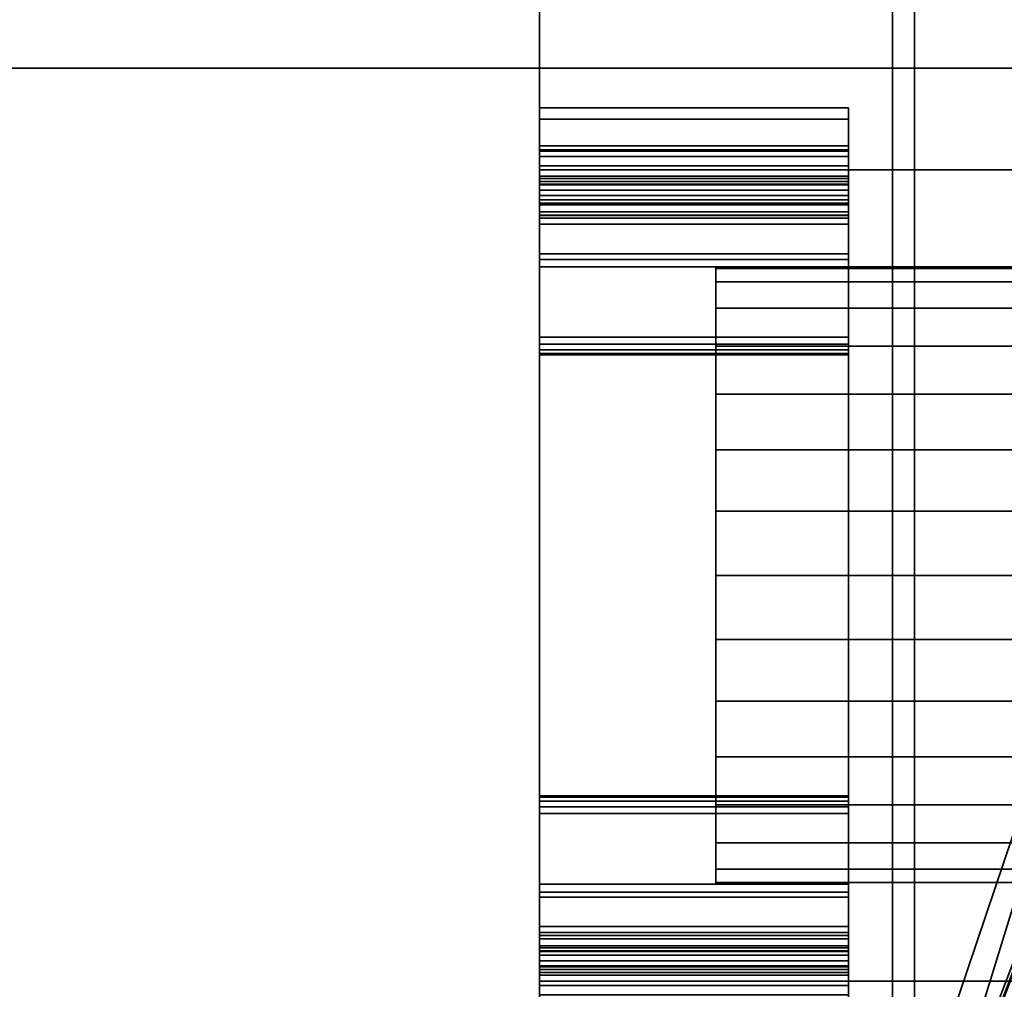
# Model space of a CAD drawing. Header units: millimetres. Extents: x -490 to 6690, y -115 to 132.
# Tile 759 of 1031: x 4953 to 4964, y -20 to -9. Entities that reach past the tile are written whole.
import ezdxf

# ---------------------------------------------------------------- set-up
doc = ezdxf.new("R2010")
doc.units = ezdxf.units.MM
doc.layers.add('152', color=7, linetype='Continuous', true_color=0xffffff)

# ---------------------------------------------------------------- blocks, each defined once
blk = doc.blocks.new('UG_SURFACE_241')
at = {"layer": '152', "color": 252, "linetype": 'Continuous', "lineweight": 35}
for points in [[(4041, -26, 2017), (4959, -26, 2017), (4959, 0, 2017), (4041, 0, 2017)], [(4959, 0, 2), (4959, -10.45, 16.865), (4959, -10.45, 3.93)], [(4959, 0, 2), (4959, -11.15, 20.3), (4959, -10.924, 19.13), (4959, -10.881, 19.019)], [(4959, -10.881, 19.019), (4959, -10.45, 16.865), (4959, 0, 2)], [(4959, -10.45, 3.93), (4959, -10.576, 3.231), (4959, -2), (4959, 0, 2)], [(4959, 0, 2), (4959, 0, 2017), (4959, -11.15, 29.1), (4959, -11.15, 20.3)], [(4959, 0, 2017), (4959, -26, 2017), (4959, -26), (4959, -20.35, 29.1)], [(4959, -20.35, 29.1), (4959, -11.15, 29.1), (4959, 0, 2017)], [(4041, -26), (4041, -2), (4959, -2), (4959, -26)], [(4959, -26), (4959, -2), (4959, -12.168, 1.95), (4959, -19.342, 1.967)], [(4959, -2), (4959, -10.939, 2.62), (4959, -11.493, 2.174)], [(4959, -10.576, 3.231), (4959, -10.939, 2.62), (4959, -2)], [(4959, -11.493, 2.174), (4959, -12.168, 1.95), (4959, -2)], [(4959, -10.45, 16.865), (4962.5, -10.45, 16.865), (4962.5, -10.45, 3.93), (4959, -10.45, 3.93)], [(4959, -10.881, 19.019), (4962.5, -10.881, 19.019), (4962.5, -10.45, 16.865), (4959, -10.45, 16.865)], [(4962.5, -10.576, 3.231), (4959, -10.576, 3.231), (4959, -10.45, 3.93), (4962.5, -10.45, 3.93)], [(4962.5, -10.45, 16.865), (4962.5, -11.25, 16.8), (4962.5, -11.25, 6.75)], [(4962.5, -11.224, 19.3), (4962.5, -11.25, 16.8), (4962.5, -10.45, 16.865), (4962.5, -10.881, 19.019)], [(4962.5, -11.25, 6.75), (4962.5, -11.25, 5.5), (4962.5, -10.45, 16.865)], [(4962.5, -10.45, 3.93), (4962.5, -10.45, 16.865), (4962.5, -11.25, 5.5), (4962.5, -11.25, 3.757)], [(4962.5, -11.25, 3.757), (4962.5, -11.313, 3.408), (4962.5, -10.576, 3.231), (4962.5, -10.45, 3.93)], [(4962.5, -10.939, 2.62), (4959, -10.939, 2.62), (4959, -10.576, 3.231), (4962.5, -10.576, 3.231)], [(4962.5, -11.313, 3.408), (4962.5, -11.493, 3.103), (4962.5, -10.939, 2.62), (4962.5, -10.576, 3.231)], [(4962.5, -10.881, 19.019), (4959, -10.881, 19.019), (4959, -10.924, 19.13), (4962.5, -10.924, 19.13)], [(4959, -11.15, 20.3), (4959, -11.002, 19.221), (4959, -10.924, 19.13)], [(4962.5, -10.924, 19.13), (4959, -10.924, 19.13), (4959, -11.002, 19.221), (4962.5, -11.002, 19.221)], [(4962.5, -11.224, 19.3), (4962.5, -10.881, 19.019), (4962.5, -10.924, 19.13)], [(4962.5, -10.924, 19.13), (4962.5, -11.002, 19.221), (4962.5, -11.106, 19.28), (4962.5, -11.224, 19.3)], [(4962.5, -11.493, 2.174), (4959, -11.493, 2.174), (4959, -10.939, 2.62), (4962.5, -10.939, 2.62)], [(4959, -11.15, 20.3), (4959, -11.106, 19.28), (4959, -11.002, 19.221)], [(4962.5, -11.002, 19.221), (4959, -11.002, 19.221), (4959, -11.106, 19.28), (4962.5, -11.106, 19.28)], [(4962.5, -11.493, 3.103), (4962.5, -11.768, 2.88), (4962.5, -11.493, 2.174), (4962.5, -10.939, 2.62)], [(4959, -11.224, 19.3), (4959, -11.106, 19.28), (4959, -11.15, 20.3)], [(4962.5, -11.106, 19.28), (4959, -11.106, 19.28), (4959, -11.224, 19.3), (4962.5, -11.224, 19.3)], [(4959, -20.35, 29.1), (4966, -20.35, 29.1), (4966, -11.15, 29.1), (4959, -11.15, 29.1)], [(4959, -11.15, 29.1), (4966, -11.15, 29.1), (4966, -11.15, 20.3), (4959, -11.15, 20.3)], [(4959, -11.15, 20.3), (4966, -11.15, 20.3), (4966, -20.35, 20.3), (4959, -20.35, 20.3)], [(4959, -11.15, 20.3), (4959, -11.323, 19.3), (4959, -11.224, 19.3)], [(4959, -11.15, 20.3), (4959, -11.444, 19.278), (4959, -11.323, 19.3)], [(4959, -11.15, 20.3), (4959, -20.35, 20.3), (4959, -11.55, 19.216), (4959, -11.444, 19.278)], [(4959, -11.323, 19.3), (4962.5, -11.323, 19.3), (4962.5, -11.224, 19.3), (4959, -11.224, 19.3)], [(4959, -19.831, 19.004), (4959, -19.25, 8.3), (4959, -12.25, 8.3), (4959, -11.25, 16.8)], [(4959, -11.25, 16.8), (4959, -11.666, 18.881), (4959, -19.831, 19.004)], [(4959, -11.25, 6.75), (4959, -11.25, 16.8), (4959, -12.25, 8.3)], [(4959, -11.284, 6.578), (4959, -11.25, 6.75), (4959, -12.25, 8.3), (4959, -12.25, 6.8)], [(4959, -11.25, 16.8), (4962.5, -11.25, 16.8), (4962.5, -11.666, 18.881), (4959, -11.666, 18.881)], [(4959, -11.25, 6.75), (4962.5, -11.25, 6.75), (4962.5, -11.25, 16.8), (4959, -11.25, 16.8)], [(4962.5, -11.25, 6.75), (4959, -11.25, 6.75), (4959, -11.284, 6.578), (4962.5, -11.284, 6.578)], [(4959, -11.25, 3.757), (4959, -20.25, 3.757), (4959, -19.396, 2.767), (4959, -12.104, 2.767)], [(4959, -11.25, 3.757), (4959, -11.25, 5.5), (4959, -20.25, 5.5), (4959, -20.25, 3.757)], [(4959, -11.313, 3.408), (4959, -11.25, 3.757), (4959, -12.104, 2.767)], [(4962.5, -20.25, 5.5), (4959, -20.25, 5.5), (4959, -11.25, 5.5), (4962.5, -11.25, 5.5)], [(4959, -11.25, 3.757), (4962.5, -11.25, 3.757), (4962.5, -11.25, 5.5), (4959, -11.25, 5.5)], [(4962.5, -11.25, 3.757), (4959, -11.25, 3.757), (4959, -11.313, 3.408), (4962.5, -11.313, 3.408)], [(4962.5, -11.666, 18.881), (4962.5, -11.224, 19.3), (4962.5, -11.323, 19.3)], [(4962.5, -11.666, 18.881), (4962.5, -11.25, 16.8), (4962.5, -11.224, 19.3)], [(4962.5, -11.25, 5.5), (4962.5, -11.528, 6.334), (4962.5, -11.7, 6.3)], [(4962.5, -11.7, 6.3), (4962.5, -13.05, 6.3), (4962.5, -11.25, 5.5)], [(4962.5, -11.25, 5.5), (4962.5, -11.382, 6.432), (4962.5, -11.528, 6.334)], [(4962.5, -13.05, 6.3), (4962.5, -13.127, 6.315), (4962.5, -20.25, 5.5), (4962.5, -11.25, 5.5)], [(4962.5, -11.25, 6.75), (4962.5, -11.284, 6.578), (4962.5, -11.25, 5.5)], [(4962.5, -11.284, 6.578), (4962.5, -11.382, 6.432), (4962.5, -11.25, 5.5)], [(4959, -11.528, 6.334), (4959, -11.382, 6.432), (4959, -11.284, 6.578), (4959, -12.25, 6.8)], [(4962.5, -11.284, 6.578), (4959, -11.284, 6.578), (4959, -11.382, 6.432), (4962.5, -11.382, 6.432)], [(4959, -12.104, 2.767), (4959, -11.768, 2.88), (4959, -11.493, 3.103), (4959, -11.313, 3.408)], [(4962.5, -11.313, 3.408), (4959, -11.313, 3.408), (4959, -11.493, 3.103), (4962.5, -11.493, 3.103)], [(4962.5, -11.323, 19.3), (4959, -11.323, 19.3), (4959, -11.444, 19.278), (4962.5, -11.444, 19.278)], [(4962.5, -11.666, 18.881), (4962.5, -11.323, 19.3), (4962.5, -11.444, 19.278), (4962.5, -11.55, 19.216)], [(4962.5, -11.382, 6.432), (4959, -11.382, 6.432), (4959, -11.528, 6.334), (4962.5, -11.528, 6.334)], [(4962.5, -11.444, 19.278), (4959, -11.444, 19.278), (4959, -11.55, 19.216), (4962.5, -11.55, 19.216)], [(4962.5, -12.168, 1.95), (4959, -12.168, 1.95), (4959, -11.493, 2.174), (4962.5, -11.493, 2.174)], [(4962.5, -11.493, 3.103), (4959, -11.493, 3.103), (4959, -11.768, 2.88), (4962.5, -11.768, 2.88)], [(4959, -12.25, 6.8), (4959, -11.7, 6.3), (4959, -11.528, 6.334)], [(4962.5, -11.528, 6.334), (4959, -11.528, 6.334), (4959, -11.7, 6.3), (4962.5, -11.7, 6.3)], [(4959, -11.629, 19.121), (4959, -11.55, 19.216), (4959, -20.35, 20.3)], [(4962.5, -11.55, 19.216), (4959, -11.55, 19.216), (4959, -11.629, 19.121), (4962.5, -11.629, 19.121)], [(4962.5, -11.768, 2.88), (4962.5, -12.104, 2.767), (4962.5, -12.168, 1.95), (4962.5, -11.493, 2.174)], [(4962.5, -11.55, 19.216), (4962.5, -11.629, 19.121), (4962.5, -11.669, 19.004), (4962.5, -11.666, 18.881)], [(4959, -20.35, 20.3), (4959, -11.669, 19.004), (4959, -11.629, 19.121)], [(4962.5, -11.629, 19.121), (4959, -11.629, 19.121), (4959, -11.669, 19.004), (4962.5, -11.669, 19.004)], [(4959, -11.666, 18.881), (4959, -11.669, 19.004), (4959, -19.831, 19.004)], [(4962.5, -11.669, 19.004), (4959, -11.669, 19.004), (4959, -11.666, 18.881), (4962.5, -11.666, 18.881)], [(4959, -11.669, 19.004), (4959, -19.871, 19.121), (4959, -19.831, 19.004)], [(4959, -11.669, 19.004), (4959, -20.35, 20.3), (4959, -20.056, 19.278), (4959, -19.95, 19.216)], [(4959, -19.95, 19.216), (4959, -19.871, 19.121), (4959, -11.669, 19.004)], [(4959, -13.05, 6.3), (4959, -11.7, 6.3), (4959, -12.25, 6.8), (4959, -13.05, 6.8)], [(4959, -13.05, 6.3), (4962.5, -13.05, 6.3), (4962.5, -11.7, 6.3), (4959, -11.7, 6.3)], [(4962.5, -11.768, 2.88), (4959, -11.768, 2.88), (4959, -12.104, 2.767), (4962.5, -12.104, 2.767)], [(4962.5, -12.104, 2.767), (4959, -12.104, 2.767), (4959, -19.396, 2.767), (4962.5, -19.396, 2.767)], [(4962.5, -19.342, 1.967), (4962.5, -12.168, 1.95), (4962.5, -12.104, 2.767), (4962.5, -19.396, 2.767)], [(4962.5, -19.342, 1.967), (4959, -19.342, 1.967), (4959, -12.168, 1.95), (4962.5, -12.168, 1.95)], [(4959, -19.25, 8.3), (4962.5, -19.25, 8.3), (4962.5, -12.25, 8.3), (4959, -12.25, 8.3)], [(4959, -12.25, 8.3), (4962.5, -12.25, 8.3), (4962.5, -12.25, 6.8), (4959, -12.25, 6.8)], [(4959, -12.25, 6.8), (4962.5, -12.25, 6.8), (4962.5, -13.05, 6.8), (4959, -13.05, 6.8)], [(4961, -12.421, 23.618), (4961, -12.25, 24.7), (4961, -12.269, 25.066), (4961, -15.75, 24.7)], [(4968, -12.25, 24.7), (4968, -12.269, 25.066), (4961, -12.269, 25.066), (4961, -12.25, 24.7)], [(4961, -12.25, 24.7), (4961, -12.421, 23.618), (4968, -12.421, 23.618), (4968, -12.25, 24.7)], [(4961, -15.75, 24.7), (4961, -12.269, 25.066), (4961, -12.719, 26.45), (4961, -13.693, 27.532)], [(4968, -12.719, 26.45), (4961, -12.719, 26.45), (4961, -12.269, 25.066), (4968, -12.269, 25.066)], [(4962.5, -12.25, 8.3), (4962.5, -13.127, 6.785), (4962.5, -13.05, 6.8)], [(4962.5, -13.191, 6.741), (4962.5, -13.127, 6.785), (4962.5, -12.25, 8.3), (4962.5, -18.309, 6.741)], [(4962.5, -13.05, 6.8), (4962.5, -12.25, 6.8), (4962.5, -12.25, 8.3)], [(4962.5, -18.373, 6.785), (4962.5, -18.309, 6.741), (4962.5, -12.25, 8.3), (4962.5, -19.25, 8.3)], [(4961, -14.326, 21.503), (4961, -13.149, 22.358), (4961, -12.421, 23.618), (4961, -15.75, 24.7)], [(4968, -12.421, 23.618), (4961, -12.421, 23.618), (4961, -13.149, 22.358), (4968, -13.149, 22.358)], [(4968, -13.693, 27.532), (4961, -13.693, 27.532), (4961, -12.719, 26.45), (4968, -12.719, 26.45)], [(4959, -13.05, 6.3), (4959, -13.05, 6.8), (4959, -13.25, 6.6), (4959, -13.25, 6.5)], [(4959, -13.05, 6.8), (4959, -13.127, 6.785), (4959, -13.191, 6.741)], [(4959, -13.191, 6.741), (4959, -13.235, 6.677), (4959, -13.25, 6.6), (4959, -13.05, 6.8)], [(4959, -13.191, 6.359), (4959, -13.127, 6.315), (4959, -13.05, 6.3), (4959, -13.25, 6.5)], [(4962.5, -13.05, 6.3), (4959, -13.05, 6.3), (4959, -13.127, 6.315), (4962.5, -13.127, 6.315)], [(4962.5, -13.127, 6.785), (4959, -13.127, 6.785), (4959, -13.05, 6.8), (4962.5, -13.05, 6.8)], [(4962.5, -13.127, 6.315), (4959, -13.127, 6.315), (4959, -13.191, 6.359), (4962.5, -13.191, 6.359)], [(4962.5, -13.191, 6.741), (4959, -13.191, 6.741), (4959, -13.127, 6.785), (4962.5, -13.127, 6.785)], [(4968, -13.149, 22.358), (4961, -13.149, 22.358), (4961, -14.326, 21.503), (4968, -14.326, 21.503)], [(4962.5, -20.25, 5.5), (4962.5, -13.127, 6.315), (4962.5, -13.191, 6.359)], [(4959, -13.25, 6.5), (4959, -13.235, 6.423), (4959, -13.191, 6.359)], [(4962.5, -13.191, 6.359), (4959, -13.191, 6.359), (4959, -13.235, 6.423), (4962.5, -13.235, 6.423)], [(4962.5, -13.235, 6.677), (4959, -13.235, 6.677), (4959, -13.191, 6.741), (4962.5, -13.191, 6.741)], [(4962.5, -13.235, 6.423), (4959, -13.235, 6.423), (4959, -13.25, 6.5), (4962.5, -13.25, 6.5)], [(4962.5, -13.25, 6.6), (4959, -13.25, 6.6), (4959, -13.235, 6.677), (4962.5, -13.235, 6.677)], [(4959, -13.25, 6.6), (4962.5, -13.25, 6.6), (4962.5, -13.25, 6.5), (4959, -13.25, 6.5)], [(4962.5, -18.309, 6.741), (4962.5, -13.235, 6.677), (4962.5, -13.191, 6.741)], [(4962.5, -13.191, 6.359), (4962.5, -13.235, 6.423), (4962.5, -20.25, 5.5)], [(4962.5, -18.25, 6.5), (4962.5, -13.235, 6.423), (4962.5, -13.25, 6.5)], [(4962.5, -13.25, 6.6), (4962.5, -13.235, 6.677), (4962.5, -18.265, 6.677)], [(4962.5, -20.25, 5.5), (4962.5, -13.235, 6.423), (4962.5, -18.373, 6.315), (4962.5, -18.45, 6.3)], [(4962.5, -18.25, 6.5), (4962.5, -18.265, 6.423), (4962.5, -13.235, 6.423)], [(4962.5, -13.235, 6.423), (4962.5, -18.309, 6.359), (4962.5, -18.373, 6.315)], [(4962.5, -13.235, 6.677), (4962.5, -18.309, 6.741), (4962.5, -18.265, 6.677)], [(4962.5, -18.265, 6.423), (4962.5, -18.309, 6.359), (4962.5, -13.235, 6.423)], [(4962.5, -13.25, 6.6), (4962.5, -18.265, 6.677), (4962.5, -18.25, 6.6)], [(4962.5, -18.25, 6.6), (4962.5, -18.25, 6.5), (4962.5, -13.25, 6.5), (4962.5, -13.25, 6.6)], [(4961, -13.693, 27.532), (4961, -15.022, 28.124), (4961, -16.478, 28.124), (4961, -15.75, 24.7)], [(4968, -15.022, 28.124), (4961, -15.022, 28.124), (4961, -13.693, 27.532), (4968, -13.693, 27.532)], [(4961, -17.174, 21.503), (4961, -15.75, 21.2), (4961, -14.326, 21.503), (4961, -15.75, 24.7)], [(4968, -14.326, 21.503), (4961, -14.326, 21.503), (4961, -15.75, 21.2), (4968, -15.75, 21.2)], [(4968, -16.478, 28.124), (4961, -16.478, 28.124), (4961, -15.022, 28.124), (4968, -15.022, 28.124)], [(4961, -16.478, 28.124), (4961, -17.807, 27.532), (4961, -18.781, 26.45), (4961, -15.75, 24.7)], [(4961, -18.781, 26.45), (4961, -19.231, 25.066), (4961, -19.079, 23.618), (4961, -15.75, 24.7)], [(4961, -19.079, 23.618), (4961, -18.351, 22.358), (4961, -17.174, 21.503), (4961, -15.75, 24.7)], [(4968, -15.75, 21.2), (4961, -15.75, 21.2), (4961, -17.174, 21.503), (4968, -17.174, 21.503)], [(4968, -17.807, 27.532), (4961, -17.807, 27.532), (4961, -16.478, 28.124), (4968, -16.478, 28.124)], [(4968, -17.174, 21.503), (4961, -17.174, 21.503), (4961, -18.351, 22.358), (4968, -18.351, 22.358)], [(4968, -18.781, 26.45), (4961, -18.781, 26.45), (4961, -17.807, 27.532), (4968, -17.807, 27.532)], [(4959, -18.45, 6.8), (4959, -18.25, 6.6), (4959, -18.265, 6.677)], [(4959, -19.25, 6.8), (4959, -18.25, 6.5), (4959, -18.25, 6.6)], [(4959, -18.25, 6.5), (4959, -19.25, 6.8), (4959, -19.8, 6.3), (4959, -18.45, 6.3)], [(4959, -18.265, 6.423), (4959, -18.25, 6.5), (4959, -18.45, 6.3)], [(4959, -18.45, 6.8), (4959, -19.25, 6.8), (4959, -18.25, 6.6)], [(4959, -18.25, 6.5), (4962.5, -18.25, 6.5), (4962.5, -18.25, 6.6), (4959, -18.25, 6.6)], [(4962.5, -18.265, 6.677), (4959, -18.265, 6.677), (4959, -18.25, 6.6), (4962.5, -18.25, 6.6)], [(4962.5, -18.25, 6.5), (4959, -18.25, 6.5), (4959, -18.265, 6.423), (4962.5, -18.265, 6.423)], [(4959, -18.265, 6.677), (4959, -18.309, 6.741), (4959, -18.373, 6.785), (4959, -18.45, 6.8)], [(4959, -18.45, 6.3), (4959, -18.373, 6.315), (4959, -18.309, 6.359), (4959, -18.265, 6.423)], [(4962.5, -18.309, 6.741), (4959, -18.309, 6.741), (4959, -18.265, 6.677), (4962.5, -18.265, 6.677)], [(4962.5, -18.265, 6.423), (4959, -18.265, 6.423), (4959, -18.309, 6.359), (4962.5, -18.309, 6.359)], [(4962.5, -18.373, 6.785), (4959, -18.373, 6.785), (4959, -18.309, 6.741), (4962.5, -18.309, 6.741)], [(4962.5, -18.309, 6.359), (4959, -18.309, 6.359), (4959, -18.373, 6.315), (4962.5, -18.373, 6.315)], [(4962.5, -18.45, 6.8), (4959, -18.45, 6.8), (4959, -18.373, 6.785), (4962.5, -18.373, 6.785)], [(4962.5, -18.373, 6.315), (4959, -18.373, 6.315), (4959, -18.45, 6.3), (4962.5, -18.45, 6.3)], [(4968, -18.351, 22.358), (4961, -18.351, 22.358), (4961, -19.079, 23.618), (4968, -19.079, 23.618)], [(4962.5, -18.45, 6.8), (4962.5, -18.373, 6.785), (4962.5, -19.25, 8.3)], [(4959, -19.8, 6.3), (4962.5, -19.8, 6.3), (4962.5, -18.45, 6.3), (4959, -18.45, 6.3)], [(4959, -18.45, 6.8), (4962.5, -18.45, 6.8), (4962.5, -19.25, 6.8), (4959, -19.25, 6.8)], [(4962.5, -20.25, 5.5), (4962.5, -18.45, 6.3), (4962.5, -19.8, 6.3)], [(4962.5, -19.25, 8.3), (4962.5, -19.25, 6.8), (4962.5, -18.45, 6.8)], [(4968, -19.231, 25.066), (4961, -19.231, 25.066), (4961, -18.781, 26.45), (4968, -18.781, 26.45)], [(4968, -19.079, 23.618), (4961, -19.079, 23.618), (4961, -19.231, 25.066), (4968, -19.231, 25.066)], [(4959, -19.25, 6.8), (4959, -19.831, 19.004), (4959, -19.834, 18.881)], [(4959, -19.834, 18.881), (4959, -19.972, 6.334), (4959, -19.8, 6.3), (4959, -19.25, 6.8)], [(4959, -19.831, 19.004), (4959, -19.25, 6.8), (4959, -19.25, 8.3)], [(4959, -19.25, 6.8), (4962.5, -19.25, 6.8), (4962.5, -19.25, 8.3), (4959, -19.25, 8.3)], [(4959, -19.342, 1.967), (4959, -20.013, 2.193), (4959, -26)], [(4962.5, -20.013, 2.193), (4959, -20.013, 2.193), (4959, -19.342, 1.967), (4962.5, -19.342, 1.967)], [(4959, -19.732, 2.88), (4959, -19.396, 2.767), (4959, -20.25, 3.757)], [(4962.5, -19.396, 2.767), (4959, -19.396, 2.767), (4959, -19.732, 2.88), (4962.5, -19.732, 2.88)], [(4962.5, -19.396, 2.767), (4962.5, -19.732, 2.88), (4962.5, -20.013, 2.193), (4962.5, -19.342, 1.967)], [(4959, -20.25, 3.757), (4959, -20.187, 3.408), (4959, -20.007, 3.103), (4959, -19.732, 2.88)], [(4962.5, -19.732, 2.88), (4959, -19.732, 2.88), (4959, -20.007, 3.103), (4962.5, -20.007, 3.103)], [(4962.5, -19.732, 2.88), (4962.5, -20.007, 3.103), (4962.5, -20.564, 2.639), (4962.5, -20.013, 2.193)], [(4962.5, -19.8, 6.3), (4959, -19.8, 6.3), (4959, -19.972, 6.334), (4962.5, -19.972, 6.334)], [(4962.5, -19.831, 19.004), (4959, -19.831, 19.004), (4959, -19.871, 19.121), (4962.5, -19.871, 19.121)], [(4962.5, -19.834, 18.881), (4959, -19.834, 18.881), (4959, -19.831, 19.004), (4962.5, -19.831, 19.004)], [(4959, -19.834, 18.881), (4959, -20.118, 6.432), (4959, -19.972, 6.334)], [(4959, -19.834, 18.881), (4959, -20.25, 6.75), (4959, -20.216, 6.578), (4959, -20.118, 6.432)], [(4959, -19.834, 18.881), (4959, -20.25, 16.8), (4959, -20.25, 6.75)], [(4959, -19.834, 18.881), (4962.5, -19.834, 18.881), (4962.5, -20.25, 16.8), (4959, -20.25, 16.8)], [(4962.5, -19.8, 6.3), (4962.5, -19.972, 6.334), (4962.5, -20.25, 5.5)], [(4962.5, -20.177, 19.3), (4962.5, -19.834, 18.881), (4962.5, -19.831, 19.004), (4962.5, -19.871, 19.121)], [(4962.5, -19.834, 18.881), (4962.5, -20.4, 19.28), (4962.5, -20.504, 19.221)], [(4962.5, -19.834, 18.881), (4962.5, -20.282, 19.3), (4962.5, -20.4, 19.28)], [(4962.5, -20.177, 19.3), (4962.5, -20.282, 19.3), (4962.5, -19.834, 18.881)], [(4962.5, -20.504, 19.221), (4962.5, -20.583, 19.13), (4962.5, -20.626, 19.019), (4962.5, -19.834, 18.881)], [(4962.5, -20.626, 19.019), (4962.5, -21.05, 16.895), (4962.5, -20.25, 16.8), (4962.5, -19.834, 18.881)], [(4962.5, -19.871, 19.121), (4959, -19.871, 19.121), (4959, -19.95, 19.216), (4962.5, -19.95, 19.216)], [(4962.5, -19.95, 19.216), (4959, -19.95, 19.216), (4959, -20.056, 19.278), (4962.5, -20.056, 19.278)], [(4962.5, -19.972, 6.334), (4959, -19.972, 6.334), (4959, -20.118, 6.432), (4962.5, -20.118, 6.432)], [(4962.5, -19.871, 19.121), (4962.5, -19.95, 19.216), (4962.5, -20.056, 19.278), (4962.5, -20.177, 19.3)], [(4962.5, -20.25, 5.5), (4962.5, -19.972, 6.334), (4962.5, -20.118, 6.432)], [(4962.5, -20.007, 3.103), (4959, -20.007, 3.103), (4959, -20.187, 3.408), (4962.5, -20.187, 3.408)], [(4959, -26), (4959, -20.013, 2.193), (4959, -20.564, 2.639)], [(4962.5, -20.564, 2.639), (4959, -20.564, 2.639), (4959, -20.013, 2.193), (4962.5, -20.013, 2.193)], [(4959, -20.177, 19.3), (4959, -20.056, 19.278), (4959, -20.35, 20.3)], [(4962.5, -20.056, 19.278), (4959, -20.056, 19.278), (4959, -20.177, 19.3), (4962.5, -20.177, 19.3)], [(4962.5, -20.925, 3.249), (4962.5, -20.564, 2.639), (4962.5, -20.007, 3.103), (4962.5, -20.187, 3.408)], [(4962.5, -20.118, 6.432), (4959, -20.118, 6.432), (4959, -20.216, 6.578), (4962.5, -20.216, 6.578)], [(4959, -20.282, 19.3), (4959, -20.177, 19.3), (4959, -20.35, 20.3)], [(4959, -20.282, 19.3), (4962.5, -20.282, 19.3), (4962.5, -20.177, 19.3), (4959, -20.177, 19.3)], [(4962.5, -20.187, 3.408), (4959, -20.187, 3.408), (4959, -20.25, 3.757), (4962.5, -20.25, 3.757)], [(4962.5, -20.25, 5.5), (4962.5, -20.118, 6.432), (4962.5, -20.216, 6.578)], [(4962.5, -21.05, 3.946), (4962.5, -20.925, 3.249), (4962.5, -20.187, 3.408), (4962.5, -20.25, 3.757)], [(4962.5, -20.216, 6.578), (4959, -20.216, 6.578), (4959, -20.25, 6.75), (4962.5, -20.25, 6.75)], [(4959, -20.25, 16.8), (4962.5, -20.25, 16.8), (4962.5, -20.25, 6.75), (4959, -20.25, 6.75)], [(4959, -20.25, 5.5), (4962.5, -20.25, 5.5), (4962.5, -20.25, 3.757), (4959, -20.25, 3.757)], [(4959, -20.35, 20.3), (4959, -20.4, 19.28), (4959, -20.282, 19.3)], [(4962.5, -20.282, 19.3), (4959, -20.282, 19.3), (4959, -20.4, 19.28), (4962.5, -20.4, 19.28)], [(4962.5, -20.25, 5.5), (4962.5, -20.216, 6.578), (4962.5, -20.25, 6.75)], [(4962.5, -21.05, 16.895), (4962.5, -20.25, 5.5), (4962.5, -20.25, 6.75)], [(4962.5, -20.25, 6.75), (4962.5, -20.25, 16.8), (4962.5, -21.05, 16.895)], [(4962.5, -20.25, 3.757), (4962.5, -20.25, 5.5), (4962.5, -21.05, 16.895), (4962.5, -21.05, 3.946)], [(4959, -20.35, 20.3), (4966, -20.35, 20.3), (4966, -20.35, 29.1), (4959, -20.35, 29.1)], [(4959, -20.626, 19.019), (4959, -20.35, 20.3), (4959, -26)], [(4959, -20.35, 20.3), (4959, -20.504, 19.221), (4959, -20.4, 19.28)], [(4959, -20.626, 19.019), (4959, -20.583, 19.13), (4959, -20.35, 20.3)], [(4959, -20.583, 19.13), (4959, -20.504, 19.221), (4959, -20.35, 20.3)], [(4959, -26), (4959, -20.35, 20.3), (4959, -20.35, 29.1)], [(4962.5, -20.4, 19.28), (4959, -20.4, 19.28), (4959, -20.504, 19.221), (4962.5, -20.504, 19.221)]]:
    blk.add_3dface(points, dxfattribs=at)
blk = doc.blocks.new('UG_SURFACE_262')
at = {"layer": '152', "color": 41, "linetype": 'Continuous', "lineweight": 35}
for points in [[(5038.25, -25, 2095.25), (5038.25, -10, 2095.25), (3961.75, -10, 2095.25), (3961.75, -25, 2095.25)], [(5038.25, -10, 2095.25), (4968.25, -10, 2025.25), (4031.75, -10, 2025.25), (3961.75, -10, 2095.25)], [(4968.25, -10, 2025.25), (4968.25, -25, 2025.25), (4031.75, -25, 2025.25), (4031.75, -10, 2025.25)]]:
    blk.add_3dface(points, dxfattribs=at)
blk = doc.blocks.new('UG_SURFACE_263')
at = {"layer": '152', "color": 14, "linetype": 'Continuous', "lineweight": 35}
for points in [[(5043.25, -22, 2100.25), (5043.25, -6.25, 2100.25), (3956.75, -6.25, 2100.25), (3956.75, -22, 2100.25)], [(3961.75, -6.25, 2095.25), (5038.25, -6.25, 2095.25), (5038.25, -25, 2095.25), (3961.75, -25, 2095.25)]]:
    blk.add_3dface(points, dxfattribs=at)
blk = doc.blocks.new('UG_SURFACE_264')
at = {"layer": '152', "color": 14, "linetype": 'Continuous', "lineweight": 35}
for points in [[(4967.3, -10, 2024.3), (4967.3, 19, 2024.3), (4032.7, 19, 2024.3), (4032.7, -10, 2024.3)], [(4963.25, 16.25, 2020.25), (4966, 19, 2023), (4967.3, 19, 2024.3), (4967.3, -10, 2024.3)], [(4963.25, 16.25, 2020.25), (4963.25, -22, 2020.25), (4036.75, -22, 2020.25), (4036.75, 16.25, 2020.25)], [(4967.3, -10, 2024.3), (4963.25, -22, 2020.25), (4963.25, 16.25, 2020.25)], [(4968.25, -25, 2025.25), (4968.25, -10, 2025.25), (4031.75, -10, 2025.25), (4031.75, -25, 2025.25)], [(4968.25, -10, 2025.25), (4967.3, -10, 2024.3), (4032.7, -10, 2024.3), (4031.75, -10, 2025.25)], [(4963.355, -22.785, 2020.355), (4963.25, -22, 2020.25), (4967.3, -10, 2024.3), (4968.25, -10, 2025.25)], [(4968.25, -10, 2025.25), (4963.385, -22.859, 2020.385), (4963.355, -22.785, 2020.355)], [(4963.764, -23.633, 2020.764), (4963.636, -23.473, 2020.637), (4963.385, -22.859, 2020.385), (4968.25, -10, 2025.25)], [(4968.25, -10, 2025.25), (4964.378, -24.307, 2021.379), (4964.23, -24.217, 2021.23), (4963.764, -23.633, 2020.764)]]:
    blk.add_3dface(points, dxfattribs=at)
blk = doc.blocks.new('UG_SURFACE_265')
at = {"layer": '152', "color": 7, "linetype": 'Continuous', "lineweight": 35}
for points in [[(4036.75, 16, 2020.25), (4036.75, -22, 2020.25), (4963.25, -22, 2020.25), (4963.25, 16, 2020.25)], [(4963, 16, 2020), (4963, -22, 2020), (4037, -22, 2020), (4037, 16, 2020)], [(4963, -22, 2020), (4963, 16, 2020), (4963.25, 16, 2020.25), (4963.25, -22, 2020.25)], [(5043.5, -22, 2100.5), (5043.5, -6.25, 2100.5), (3956.5, -6.25, 2100.5), (3956.5, -22, 2100.5)], [(3956.75, -22, 2100.25), (3956.75, -6.25, 2100.25), (5043.25, -6.25, 2100.25), (5043.25, -22, 2100.25)]]:
    blk.add_3dface(points, dxfattribs=at)
blk = doc.blocks.new('UG_SURFACE_266')
at = {"layer": '152', "color": 14, "linetype": 'Continuous', "lineweight": 35}
for points in [[(4963.25, 16.25, -8), (4966, 19, -8), (4967.3, 19, -8), (4967.3, -10, -8)], [(4967.3, -10, 2024.3), (4967.3, 19, 2024.3), (4966, 19, 2023), (4963.25, 16.25, 2020.25)], [(4963.25, -22, 2020.25), (4963.25, 16.25, 2020.25), (4963.25, 1.973, 1760.523), (4963.25, 1.33, 1762.5)], [(4963.25, -3, 275), (4963.25, -0.966, 275.432), (4963.25, 16.25, -8), (4963.25, -22, -8)], [(4967.3, -10, -8), (4963.25, -22, -8), (4963.25, 16.25, -8)], [(4963.25, 16.25, 2020.25), (4963.25, -22, 2020.25), (4967.3, -10, 2024.3)], [(4963.25, -22, 2020.25), (4963.25, 1.33, 1762.5), (4963.25, -0.061, 1764.045)], [(4963.25, -0.061, 1764.045), (4963.25, -1.96, 1764.891), (4963.25, -22, 2020.25)], [(4963.25, -1.96, 1764.891), (4963.25, -3, 1765), (4963.25, -22, 2020.25)], [(4963.25, -22, 2020.25), (4963.25, -3, 285), (4963.25, -4.04, 284.891)], [(4963.25, -7.973, 1222.523), (4963.25, -3, 285), (4963.25, -22, 2020.25)], [(4963.25, -22, 2020.25), (4963.25, -3, 1765), (4963.25, -4.04, 1764.891)], [(4963.25, -22, -8), (4963.25, -5.034, 275.432), (4963.25, -3, 275)], [(4963.25, -4.04, 284.891), (4963.25, -5.939, 284.045), (4963.25, -22, 2020.25)], [(4963.25, -4.04, 1764.891), (4963.25, -5.939, 1764.045), (4963.25, -22, 2020.25)], [(4963.25, -6.716, 276.654), (4963.25, -5.034, 275.432), (4963.25, -22, -8)], [(4963.25, -7.973, 1760.523), (4963.25, -5.939, 1226.045), (4963.25, -22, 2020.25)], [(4963.25, -5.939, 1226.045), (4963.25, -7.33, 1224.5), (4963.25, -22, 2020.25)], [(4963.25, -5.939, 1764.045), (4963.25, -7.33, 1762.5), (4963.25, -22, 2020.25)], [(4963.25, -5.939, 284.045), (4963.25, -7.33, 282.5), (4963.25, -22, 2020.25)], [(4963.25, -22, -8), (4963.25, -7.755, 278.455), (4963.25, -6.716, 276.654)], [(4963.25, -22, 2020.25), (4963.25, -7.33, 1224.5), (4963.25, -7.973, 1222.523)], [(4963.25, -22, 2020.25), (4963.25, -7.33, 1762.5), (4963.25, -7.973, 1760.523)], [(4963.25, -22, 2020.25), (4963.25, -7.33, 282.5), (4963.25, -7.973, 280.523)], [(4963.25, -7.973, 280.523), (4963.25, -7.755, 278.455), (4963.25, -22, -8)], [(4963.25, -7.973, 280.523), (4963.25, -22, -8), (4963.25, -22, 2020.25)], [(4963.404, -22.773, -8), (4963.25, -22, -8), (4967.3, -10, -8), (4968.25, -10, -8)], [(4967.3, -10, 2024.3), (4963.25, -22, 2020.25), (4963.354, -22.782, 2020.354), (4963.354, -22.783, 2020.354)], [(4963.354, -22.783, 2020.354), (4963.724, -23.596, 2020.724), (4967.3, -10, 2024.3)], [(4963.762, -23.573, -8), (4963.479, -23.148, -8), (4963.404, -22.773, -8), (4968.25, -10, -8)], [(4963.724, -23.596, 2020.724), (4963.756, -23.667, 2020.756), (4964.343, -24.212, 2021.343), (4967.3, -10, 2024.3)], [(4964.329, -24.255, -8), (4964.128, -24.121, -8), (4963.762, -23.573, -8), (4968.25, -10, -8)]]:
    blk.add_3dface(points, dxfattribs=at)
blk = doc.blocks.new('UG_SURFACE_268')
at = {"layer": '152', "color": 7, "linetype": 'Continuous', "lineweight": 35}
for points in [[(4963.25, -22, 2020.25), (4963.25, 16, 2020.25), (4963, 16, 2020), (4963, -22, 2020)], [(4963, 16, -8), (4963.25, 16, -8), (4963.25, -22, -8), (4963, -22, -8)], [(4963, -22, 2020), (4963, 16, 2020), (4963, 1.973, 1760.523), (4963, 1.33, 1762.5)], [(4963, -3, 275), (4963, -0.966, 275.432), (4963, 16, -8), (4963, -22, -8)], [(4963.25, 16, 2020.25), (4963.25, -22, 2020.25), (4963.25, -7.973, 1760.523), (4963.25, -7.33, 1762.5)], [(4963.25, -0.966, 275.432), (4963.25, -3, 275), (4963.25, -22, -8), (4963.25, 16, -8)], [(4963, -22, 2020), (4963, 1.33, 1762.5), (4963, -0.061, 1764.045)], [(4963, -0.061, 1764.045), (4963, -1.96, 1764.891), (4963, -22, 2020)], [(4963, -1.96, 1764.891), (4963, -3, 1765), (4963, -22, 2020)], [(4963, -22, 2020), (4963, -3, 285), (4963, -4.04, 284.891)], [(4963, -7.973, 1222.523), (4963, -3, 285), (4963, -22, 2020)], [(4963, -22, 2020), (4963, -3, 1765), (4963, -4.04, 1764.891)], [(4963, -22, -8), (4963, -5.034, 275.432), (4963, -3, 275)], [(4963.25, -7.973, 280.523), (4963.25, -3, 1217), (4963.25, -22, -8)], [(4963.25, -3, 1217), (4963.25, -5.034, 1217.432), (4963.25, -22, -8)], [(4963.25, -22, -8), (4963.25, -3, 275), (4963.25, -5.034, 275.432)], [(4963, -4.04, 284.891), (4963, -5.939, 284.045), (4963, -22, 2020)], [(4963, -4.04, 1764.891), (4963, -5.939, 1764.045), (4963, -22, 2020)], [(4963, -6.716, 276.654), (4963, -5.034, 275.432), (4963, -22, -8)], [(4963.25, -22, -8), (4963.25, -5.034, 275.432), (4963.25, -6.716, 276.654)], [(4963.25, -5.034, 1217.432), (4963.25, -6.716, 1218.654), (4963.25, -22, -8)], [(4963, -7.973, 1760.523), (4963, -5.939, 1226.045), (4963, -22, 2020)], [(4963, -5.939, 1226.045), (4963, -7.33, 1224.5), (4963, -22, 2020)], [(4963, -5.939, 1764.045), (4963, -7.33, 1762.5), (4963, -22, 2020)], [(4963, -5.939, 284.045), (4963, -7.33, 282.5), (4963, -22, 2020)], [(4963, -22, -8), (4963, -7.755, 278.455), (4963, -6.716, 276.654)], [(4963.25, -22, -8), (4963.25, -6.716, 1218.654), (4963.25, -7.755, 1220.455)], [(4963.25, -6.716, 276.654), (4963.25, -7.755, 278.455), (4963.25, -22, -8)], [(4963, -22, 2020), (4963, -7.33, 1224.5), (4963, -7.973, 1222.523)], [(4963, -22, 2020), (4963, -7.33, 1762.5), (4963, -7.973, 1760.523)], [(4963, -22, 2020), (4963, -7.33, 282.5), (4963, -7.973, 280.523)], [(4963, -7.973, 280.523), (4963, -7.755, 278.455), (4963, -22, -8)], [(4963.25, -22, -8), (4963.25, -7.755, 1220.455), (4963.25, -7.973, 1222.523)], [(4963.25, -22, -8), (4963.25, -7.755, 278.455), (4963.25, -7.973, 280.523)], [(4963, -7.973, 280.523), (4963, -22, -8), (4963, -22, 2020)], [(4963.25, -7.973, 1760.523), (4963.25, -22, 2020.25), (4963.25, -7.973, 1222.523)], [(4963.25, -7.973, 1222.523), (4963.25, -22, 2020.25), (4963.25, -22, -8)]]:
    blk.add_3dface(points, dxfattribs=at)
blk = doc.blocks.new('UG_SURFACE_291')
at = {"layer": '152', "color": 254, "linetype": 'Continuous', "lineweight": 35}
for points in [[(4973.25, 111.75, 2030.25), (4026.75, 111.75, 2030.25), (4026.75, -10, 2030.25), (4973.25, -10, 2030.25)], [(4967.5, -8, 2024.5), (4969.5, -10, 2026.5), (4030.5, -10, 2026.5), (4032.5, -8, 2024.5)], [(4973.25, -10, 2030.25), (4026.75, -10, 2030.25), (4030.5, -10, 2026.5), (4969.5, -10, 2026.5)]]:
    blk.add_3dface(points, dxfattribs=at)

msp = doc.modelspace()

# ---------------------------------------------------------------- linework, layer by layer
at = {"layer": '152', "color": 253, "linetype": 'Continuous', "lineweight": -3}
for p, q in [((4963.25, 16.25, 2020.25), (4963.25, -22, 2020.25)), ((4963.25, 16.25, -8), (4963.25, -22, -8)), ((4963.25, 16.25, 2020.25), (4963.25, -22, 2020.25)), ((4963, 16, -8), (4963, -22, -8)), ((4963, 16, 2020), (4963, -22, 2020)), ((4963, 16, 2020), (4963, -22, 2020)), ((4963.25, 16, 2020.25), (4963.25, -22, 2020.25)), ((4963.25, 16, -8), (4963.25, -22, -8)), ((4963.25, 16, 2020.25), (4963.25, -22, 2020.25)), ((4959, 0, 2017), (4959, -26, 2017)), ((4959, -2), (4959, -26)), ((5038.25, -10, 2095.25), (3961.75, -10, 2095.25)), ((4973.25, -10, 2030.25), (4026.75, -10, 2030.25)), ((4969.5, -10, 2026.5), (4030.5, -10, 2026.5)), ((4968.25, -10, 2025.25), (4031.75, -10, 2025.25)), ((4968.25, -10, 2025.25), (4031.75, -10, 2025.25)), ((4967.3, -10, 2024.3), (4032.7, -10, 2024.3)), ((4959, -10.45, 16.865), (4962.5, -10.45, 16.865)), ((4959, -10.45, 3.93), (4962.5, -10.45, 3.93)), ((4959, -10.881, 19.019), (4959, -10.45, 16.865)), ((4959, -10.45, 16.865), (4959, -10.45, 3.93)), ((4962.5, -10.45, 3.93), (4962.5, -10.45, 16.865)), ((4962.5, -10.45, 16.865), (4962.5, -10.881, 19.019)), ((4959, -10.881, 19.019), (4962.5, -10.881, 19.019)), ((4966, -11.15, 29.1), (4959, -11.15, 29.1)), ((4966, -11.15, 20.3), (4959, -11.15, 20.3)), ((4959, -11.15, 20.3), (4959, -20.35, 20.3)), ((4959, -11.15, 29.1), (4959, -11.15, 20.3)), ((4959, -20.35, 29.1), (4959, -11.15, 29.1)), ((4959, -11.224, 19.3), (4962.5, -11.224, 19.3)), ((4959, -11.323, 19.3), (4959, -11.224, 19.3)), ((4959, -11.25, 16.8), (4962.5, -11.25, 16.8)), ((4959, -11.25, 6.75), (4962.5, -11.25, 6.75)), ((4959, -11.25, 3.757), (4962.5, -11.25, 3.757)), ((4959, -11.25, 5.5), (4962.5, -11.25, 5.5)), ((4959, -11.25, 16.8), (4959, -11.666, 18.881)), ((4959, -11.25, 6.75), (4959, -11.25, 16.8)), ((4959, -11.25, 3.757), (4959, -11.25, 5.5)), ((4962.5, -11.224, 19.3), (4962.5, -11.323, 19.3)), ((4962.5, -11.25, 5.5), (4962.5, -11.25, 3.757)), ((4962.5, -11.25, 16.8), (4962.5, -11.25, 6.75)), ((4962.5, -11.666, 18.881), (4962.5, -11.25, 16.8)), ((4959, -11.323, 19.3), (4962.5, -11.323, 19.3)), ((4959, -11.666, 18.881), (4962.5, -11.666, 18.881)), ((4959, -11.7, 6.3), (4962.5, -11.7, 6.3)), ((4959, -13.05, 6.3), (4959, -11.7, 6.3)), ((4962.5, -11.7, 6.3), (4962.5, -13.05, 6.3)), ((4959, -12.104, 2.767), (4962.5, -12.104, 2.767)), ((4959, -12.168, 1.95), (4962.5, -12.168, 1.95)), ((4959, -12.25, 6.8), (4962.5, -12.25, 6.8)), ((4959, -12.25, 8.3), (4962.5, -12.25, 8.3)), ((4959, -12.25, 8.3), (4959, -12.25, 6.8)), ((4959, -12.25, 6.8), (4959, -13.05, 6.8)), ((4959, -19.25, 8.3), (4959, -12.25, 8.3)), ((4962.5, -12.25, 8.3), (4962.5, -19.25, 8.3)), ((4962.5, -12.25, 6.8), (4962.5, -12.25, 8.3)), ((4962.5, -13.05, 6.8), (4962.5, -12.25, 6.8)), ((4959, -13.05, 6.8), (4962.5, -13.05, 6.8)), ((4959, -13.05, 6.3), (4962.5, -13.05, 6.3)), ((4959, -13.25, 6.6), (4962.5, -13.25, 6.6)), ((4959, -13.25, 6.5), (4962.5, -13.25, 6.5)), ((4959, -13.25, 6.6), (4959, -13.25, 6.5)), ((4962.5, -13.25, 6.5), (4962.5, -13.25, 6.6)), ((4959, -18.25, 6.5), (4962.5, -18.25, 6.5)), ((4959, -18.25, 6.6), (4962.5, -18.25, 6.6)), ((4959, -18.25, 6.5), (4959, -18.25, 6.6)), ((4962.5, -18.25, 6.6), (4962.5, -18.25, 6.5)), ((4959, -18.45, 6.3), (4962.5, -18.45, 6.3)), ((4959, -18.45, 6.8), (4962.5, -18.45, 6.8)), ((4959, -19.8, 6.3), (4959, -18.45, 6.3)), ((4959, -18.45, 6.8), (4959, -19.25, 6.8)), ((4962.5, -18.45, 6.3), (4962.5, -19.8, 6.3)), ((4962.5, -19.25, 6.8), (4962.5, -18.45, 6.8)), ((4959, -19.25, 6.8), (4962.5, -19.25, 6.8)), ((4959, -19.25, 8.3), (4962.5, -19.25, 8.3)), ((4959, -19.25, 6.8), (4959, -19.25, 8.3)), ((4962.5, -19.25, 8.3), (4962.5, -19.25, 6.8)), ((4959, -19.342, 1.967), (4962.5, -19.342, 1.967)), ((4959, -19.396, 2.767), (4962.5, -19.396, 2.767)), ((4959, -19.8, 6.3), (4962.5, -19.8, 6.3)), ((4959, -19.834, 18.881), (4962.5, -19.834, 18.881)), ((4959, -19.834, 18.881), (4959, -20.25, 16.8)), ((4962.5, -20.25, 16.8), (4962.5, -19.834, 18.881)), ((4959, -20.177, 19.3), (4962.5, -20.177, 19.3)), ((4959, -20.282, 19.3), (4959, -20.177, 19.3)), ((4962.5, -20.177, 19.3), (4962.5, -20.282, 19.3)), ((4959, -20.25, 5.5), (4962.5, -20.25, 5.5)), ((4959, -20.25, 3.757), (4962.5, -20.25, 3.757)), ((4959, -20.25, 6.75), (4962.5, -20.25, 6.75)), ((4959, -20.25, 16.8), (4962.5, -20.25, 16.8)), ((4959, -20.25, 5.5), (4959, -20.25, 3.757)), ((4959, -20.25, 16.8), (4959, -20.25, 6.75)), ((4959, -20.282, 19.3), (4962.5, -20.282, 19.3)), ((4962.5, -20.25, 6.75), (4962.5, -20.25, 16.8)), ((4962.5, -20.25, 3.757), (4962.5, -20.25, 5.5)), ((4966, -20.35, 20.3), (4959, -20.35, 20.3)), ((4966, -20.35, 29.1), (4959, -20.35, 29.1)), ((4959, -20.35, 20.3), (4959, -20.35, 29.1))]:
    msp.add_line(p, q, dxfattribs=at)
at = {"layer": '152', "color": 253, "linetype": 'Continuous', "lineweight": -3, "extrusion": (-1, 0, 0)}
msp.add_circle((15.75, 24.7, -4961), 3.5, dxfattribs=at)
at = {"layer": '152', "color": 253, "linetype": 'Continuous', "lineweight": -3, "extrusion": (-1, -1.17553e-16, 0)}
for centre, radius, start, end in [((12.45, 3.93, -4959), 2, 180, 261.8868), ((11.224, 18.95, -4959), 0.35, 90, 168.6901), ((15.75, 30.092, -4959), 25, 259.6302, 280.3698), ((11.323, 18.95, -4959), 0.35, 348.6901, 90), ((15.696, 26.7, -4959), 25, 261.8868, 278.3852), ((19.05, 3.946, -4959), 2, 278.3852, 0), ((20.177, 18.95, -4959), 0.35, 90, 191.3099), ((20.282, 18.95, -4959), 0.35, 11.3, 90)]:
    msp.add_arc(centre, radius, start, end, dxfattribs=at)
at = {"layer": '152', "color": 253, "linetype": 'Continuous', "lineweight": -3, "extrusion": (1, 0, 0)}
for centre, radius, start, end in [((-12.45, 3.93, 4962.5), 2, 278.1132, 0), ((-11.224, 18.95, 4962.5), 0.35, 11.3099, 90), ((-11.7, 6.75, 4959), 0.45, 270, 0), ((-12.25, 3.757, 4959), 1, 278.3855, 0), ((-15.75, 30.092, 4962.5), 25, 259.6302, 280.3698), ((-11.323, 18.95, 4962.5), 0.35, 90, 191.3099), ((-15.75, 27.5, 4959), 25, 261.6145, 278.3855), ((-15.696, 26.7, 4962.5), 25, 261.6148, 278.1132), ((-13.05, 6.6, 4959), 0.2, 90, 180), ((-13.05, 6.5, 4959), 0.2, 180, 270), ((-18.45, 6.6, 4959), 0.2, 0, 90), ((-18.45, 6.5, 4959), 0.2, 270, 0), ((-19.25, 3.757, 4959), 1, 180, 261.6145), ((-19.05, 3.946, 4962.5), 2, 180, 261.6148), ((-19.8, 6.75, 4959), 0.45, 180, 270), ((-20.177, 18.95, 4962.5), 0.35, 348.6901, 90), ((-20.282, 18.95, 4962.5), 0.35, 90, 168.7)]:
    msp.add_arc(centre, radius, start, end, dxfattribs=at)
at = {"layer": '152', "color": 253, "linetype": 'Continuous', "lineweight": -3, "extrusion": (-1, 0, 0)}
for centre, radius, start, end in [((12.25, 3.757, -4962.5), 1, 180, 261.6145), ((11.7, 6.75, -4962.5), 0.45, 180, 270), ((15.75, 27.5, -4962.5), 25, 261.6145, 278.3855), ((13.05, 6.6, -4962.5), 0.2, 0, 90), ((13.05, 6.5, -4962.5), 0.2, 270, 0), ((18.45, 6.5, -4962.5), 0.2, 180, 270), ((18.45, 6.6, -4962.5), 0.2, 90, 180), ((19.25, 3.757, -4962.5), 1, 278.3855, 0), ((19.8, 6.75, -4962.5), 0.45, 270, 0)]:
    msp.add_arc(centre, radius, start, end, dxfattribs=at)

# ---------------------------------------------------------------- block references
at = {"layer": '152', "color": 253, "linetype": 'Continuous', "lineweight": -3}
for name in ['UG_SURFACE_291', 'UG_SURFACE_264', 'UG_SURFACE_266', 'UG_SURFACE_265', 'UG_SURFACE_268', 'UG_SURFACE_241', 'UG_SURFACE_263', 'UG_SURFACE_262']:
    msp.add_blockref(name, (0, 0), dxfattribs=at)

doc.saveas('drawing.dxf')
